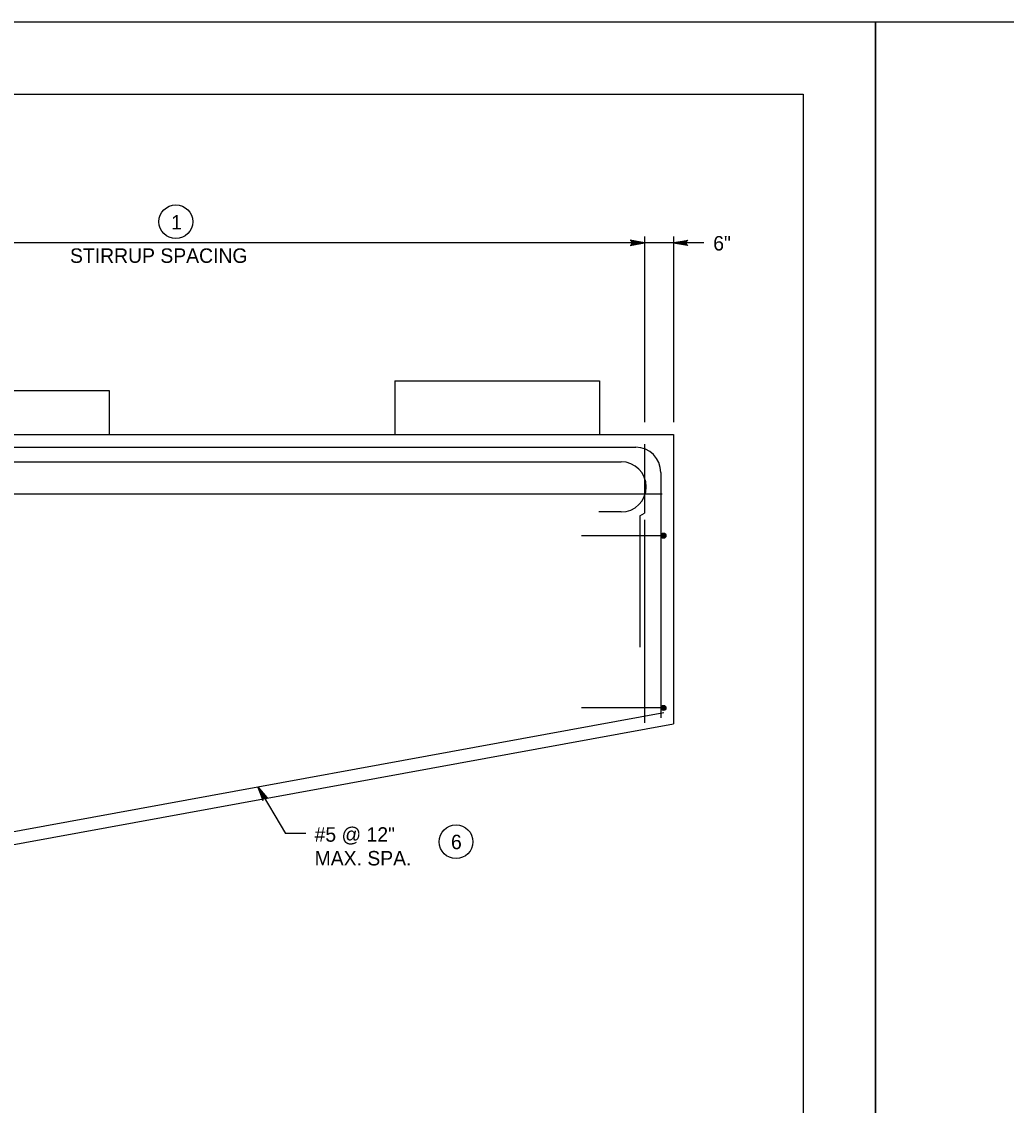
# Model space of a CAD drawing. Extents: x 646165 to 651486, y 296916 to 299292.
# Drawn here: x 650453.7 to 650657.7, y 299067.7 to 299292.2 of the extents above; entities that cross this region are included whole.
import ezdxf

# ---------------------------------------------------------------- set-up
doc = ezdxf.new("R2010")
doc.units = 0
for name, color, linetype in [('2', 7, 'Continuous'), ('51', 7, 'Continuous'), ('52', 7, 'Continuous'), ('53', 7, 'Continuous'), ('54', 7, 'Continuous'), ('PLT-BNDY', 7, 'Continuous')]:
    doc.layers.add(name, color=color, linetype=linetype)

msp = doc.modelspace()

# ---------------------------------------------------------------- linework, layer by layer
at = {"layer": '2'}
for p, q in [((649829.59, 299277.25), (650615.59, 299277.25)), ((650615.59, 299277.25), (650615.59, 298713.25))]:
    msp.add_line(p, q, dxfattribs=at)
at = {"layer": '51'}
for p, q in [((650530.98, 299217.87), (650530.98, 299206.75)), ((650530.98, 299217.87), (650573.38, 299217.87)), ((650573.38, 299217.87), (650573.38, 299206.75)), ((650429.38, 299215.84), (650471.78, 299215.84)), ((650471.78, 299215.84), (650471.78, 299206.75)), ((650108.74, 299206.75), (650588.74, 299206.75)), ((650588.74, 299206.75), (650588.74, 299146.75)), ((650588.74, 299206.75), (650588.74, 299146.75)), ((650388.36, 299110.15), (650588.74, 299146.75))]:
    msp.add_line(p, q, dxfattribs=at)
at = {"layer": '52'}
for p, q in [((650595, 299246.42), (650388.31, 299246.42)), ((650582.74, 299247.75), (650582.74, 299209.27)), ((650588.74, 299247.75), (650588.74, 299209.27)), ((650502.6, 299133.74), (650508.36, 299124.03)), ((650512.55, 299124.03), (650508.36, 299124.03))]:
    msp.add_line(p, q, dxfattribs=at)
for points in [[(650582.74, 299246.42), (650579.76, 299246.98), (650579.87, 299246.9), (650579.99, 299246.82), (650580.05, 299246.72), (650580.11, 299246.62), (650580.12, 299246.52), (650580.14, 299246.42), (650580.12, 299246.32), (650580.11, 299246.22), (650580.05, 299246.12), (650579.99, 299246.02), (650579.87, 299245.95), (650579.76, 299245.87), (650582.74, 299246.42), (650579.87, 299245.95), (650579.99, 299246.02), (650582.74, 299246.42), (650580.05, 299246.12), (650580.11, 299246.22), (650582.74, 299246.42), (650580.12, 299246.32), (650580.14, 299246.42), (650582.74, 299246.42), (650580.12, 299246.52), (650580.11, 299246.62), (650582.74, 299246.42), (650580.05, 299246.72), (650579.99, 299246.82), (650582.74, 299246.42), (650579.87, 299246.9)], [(650588.74, 299246.42), (650591.72, 299246.98), (650591.61, 299246.9), (650591.49, 299246.82), (650591.44, 299246.72), (650591.38, 299246.62), (650591.36, 299246.52), (650591.34, 299246.42), (650591.36, 299246.32), (650591.38, 299246.22), (650591.44, 299246.12), (650591.49, 299246.02), (650591.61, 299245.95), (650591.72, 299245.87), (650588.74, 299246.42), (650591.61, 299245.95), (650591.49, 299246.02), (650588.74, 299246.42), (650591.44, 299246.12), (650591.38, 299246.22), (650588.74, 299246.42), (650591.36, 299246.32), (650591.34, 299246.42), (650588.74, 299246.42), (650591.36, 299246.52), (650591.38, 299246.62), (650588.74, 299246.42), (650591.44, 299246.72), (650591.49, 299246.82), (650588.74, 299246.42), (650591.61, 299246.9)], [(650502.6, 299133.74), (650503.64, 299130.89), (650503.65, 299131.02), (650503.66, 299131.16), (650503.72, 299131.27), (650503.77, 299131.37), (650503.85, 299131.43), (650503.93, 299131.5), (650504.02, 299131.54), (650504.12, 299131.57), (650504.23, 299131.57), (650504.35, 299131.57), (650504.48, 299131.51), (650504.6, 299131.46), (650502.6, 299133.74), (650504.48, 299131.51), (650504.35, 299131.57), (650502.6, 299133.74), (650504.23, 299131.57), (650504.12, 299131.57), (650502.6, 299133.74), (650504.02, 299131.54), (650503.93, 299131.5), (650502.6, 299133.74), (650503.85, 299131.43), (650503.77, 299131.37), (650502.6, 299133.74), (650503.72, 299131.27), (650503.66, 299131.16), (650502.6, 299133.74), (650503.65, 299131.02)]]:
    msp.add_lwpolyline(points, dxfattribs=at)
for centre in [(650485.61, 299250.81), (650543.67, 299122.35)]:
    msp.add_circle(centre, 3.5, dxfattribs=at)
at = {"layer": '54'}
for p, q in [((650116.58, 299204.07), (650580.9, 299204.07)), ((650582.74, 299204.75), (650582.74, 299190.43)), ((650119.58, 299201.07), (650577.9, 299201.07)), ((650586.1, 299198.87), (650586.1, 299148.02)), ((650110.74, 299194.45), (650586.42, 299194.45)), ((650577.9, 299190.67), (650573.26, 299190.67)), ((650581.74, 299189.85), (650582.74, 299190.43)), ((650581.74, 299189.85), (650581.74, 299162.65)), ((650582.74, 299189.07), (650582.74, 299146.96)), ((650586.64, 299185.76), (650569.67, 299185.76)), ((650586.64, 299150.08), (650569.67, 299150.08)), ((650388.12, 299112.83), (650586.74, 299149.1))]:
    msp.add_line(p, q, dxfattribs=at)
for centre, radius in [((650586.64, 299185.76), 0.533), ((650586.64, 299185.76), 0.4), ((650586.64, 299185.76), 0.267), ((650586.64, 299185.76), 0.133), ((650586.64, 299150.08), 0.533), ((650586.64, 299150.08), 0.4), ((650586.64, 299150.08), 0.267), ((650586.64, 299150.08), 0.133)]:
    msp.add_circle(centre, radius, dxfattribs=at)
for centre, start in [((650580.9, 299198.87), 0), ((650577.9, 299195.87), 270)]:
    msp.add_arc(centre, 5.2, start, 90, dxfattribs=at)
at = {"layer": 'PLT-BNDY'}
for points in [[(649789.59, 299292.25), (650630.59, 299292.25), (650630.59, 298698.25), (649789.59, 298698.25)], [(650630.59, 299292.25), (651471.59, 299292.25), (651471.59, 298698.25), (650630.59, 298698.25)]]:
    msp.add_lwpolyline(points, close=True, dxfattribs=at)

# ---------------------------------------------------------------- texts
at = {"layer": '53'}
for s, p in [('1', (650484.66, 299249.2)), ('6"', (650596.97, 299244.84)), ('STIRRUP SPACING', (650463.68, 299242.28)), ('#5 @ 12"', (650514.37, 299122.36)), ('6', (650542.63, 299120.81)), ('MAX. SPA.', (650514.37, 299117.44))]:
    msp.add_text(s, height=3, dxfattribs=at).set_placement(p)

doc.saveas('drawing.dxf')
